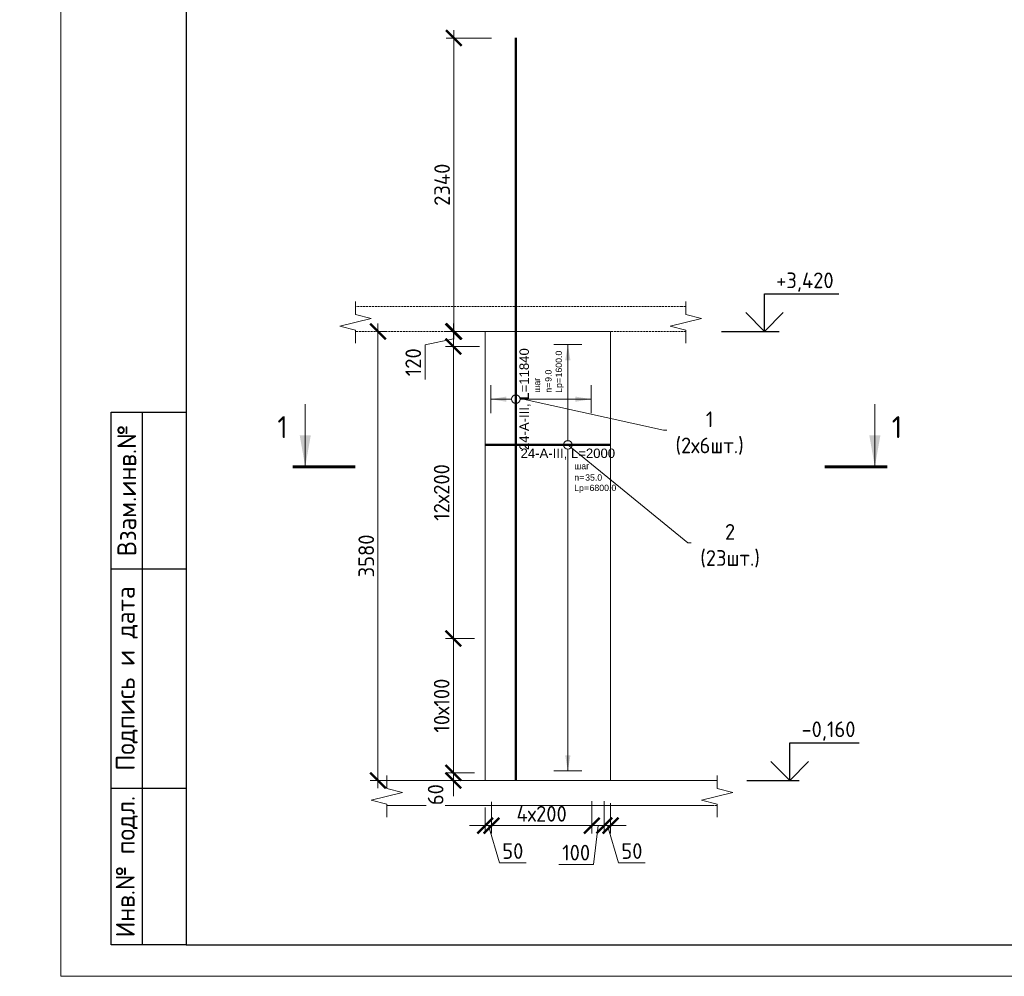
# Model space of a CAD drawing. Header units: millimetres. Extents: x 263826 to 1718326, y -423071 to 70137.
# Tile 408 of 486: x 814279 to 829986, y -140404 to -125147. Entities that reach past the tile are written whole.
import ezdxf
from ezdxf import colors
from ezdxf.entities.mleader import LeaderData, LeaderLine
from ezdxf.enums import TextEntityAlignment as Align
from ezdxf.math import Vec2, Vec3

# ---------------------------------------------------------------- set-up
doc = ezdxf.new("R2010")
doc.units = ezdxf.units.MM
doc.set_wipeout_variables(frame=1)
doc.linetypes.add('01 Штриховая _4 мм_', pattern=[6, 3.5, -2.5])
for name, color, linetype, lineweight in [('AF_Perekritie', 90, 'Continuous', 18), ('AF_Stena', 90, 'Continuous', 18), ('KR_Fundament', 253, 'Continuous', 18), ('АрмСтер', 2, 'Continuous', 50), ('Выноски', 20, 'Continuous', 20), ('подоснова', 151, 'Continuous', 5), ('размер', 1, 'Continuous', 25), ('РАЗМЕРЫ', 1, 'Continuous', 9), ('Текст', 7, 'Continuous', 25), ('ТОНКИЕ', 7, 'Continuous', 9)]:
    doc.layers.add(name, color=color, linetype=linetype, lineweight=lineweight)
doc.layers.add('PDF7_Text', color=7, linetype='Continuous')
doc.layers.add('ТОЛСТЫЕ_ОСНОВНЫЕ', color=6, linetype='Continuous')
doc.layers.add('АрмСтер_атрибуты', color=2, linetype='Continuous', lineweight=0, plot=False)
doc.styles.add('GOST-2.304_Type-B', font='GOST_Common.ttf')
doc.styles.add('PDF Times New Roman', font='times.ttf')
doc.styles.get("Standard").update_dxf_attribs({"font": 'arial.ttf'})
doc.styles.add('style1', font='GOST_Common.ttf', dxfattribs={"height": 500})
doc.styles.add('Аннотативный', font='arial.ttf')
doc.styles.add('ГОСТ', font='GOST_Common.ttf')
doc.dimstyles.new('мой 25', dxfattribs={"dimscale": 100, "dimtxt": 2.5, "dimasz": 2.5, "dimexe": 1.25, "dimexo": 0.625, "dimtad": 1, "dimdec": 0, "dimlfac": 0.5, "dimtxsty": 'GOST-2.304_Type-B', "dimblk": 'ARCHTICK', "dimcen": 2.5, "dimdle": 1.25, "dimaunit": 1, "dimadec": 1, "dimazin": 2, "dimtfac": 1, "dimtdec": 0, "dimtmove": 1, "dimatfit": 3, "dimfxl": 6, "dimfxlon": 1, "dimtfill": 1, "dimlwd": -1, "dimlwe": -1, "dimarcsym": 0})

# ---------------------------------------------------------------- blocks, each defined once
blk = doc.blocks.new('штамп кж1.1')
at = {"layer": 'PDF7_Text', "insert": (410912, -84467), "char_height": 180, "width": 6881.02, "attachment_point": 7, "style": 'PDF Times New Roman'}
blk.add_mtext('\\pi1015.18152;Жилой дом со встроенными помещениями \\P\\pi311.27381;общественно-делового и коммерческого назначения на \\P\\pi667.38051;первом этаже здания и встроенно-пристроенным \\P\\pi874.76335;поликлиническим учреждением (поз. 2.2-2.3)', dxfattribs=at)
at = {"layer": 'Текст', "color": 7, "insert": (411117, -81801), "char_height": 250, "attachment_point": 1, "style": 'ГОСТ'}
blk.add_mtext_dynamic_manual_height_columns('\\pi594.35517;{\\fTimes New Roman|b0|i0|c204|p18;\\C256;Строительство жилого комплекса со  встроенными помещениями \\P\\pi1441.86779;общественного-делового, коммерческого назначения и \\P\\pi41.3631;поликлиническим учреждением по адресу: г. Чита, ул. 1-я Коллективная}', width=11543.07, gutter_width=12.5, heights=[0], dxfattribs=at)
blk = doc.blocks.new('*U46')
at = {"layer": 'ТОЛСТЫЕ_ОСНОВНЫЕ'}
for p, q in [((8, 5), (8, 90)), ((8, 90), (20, 90)), ((13, 5), (13, 90)), ((8, 65), (20, 65)), ((8, 30), (20, 30)), ((20, 5), (8, 5))]:
    blk.add_line(p, q, dxfattribs=at)
at = {"layer": 'ТОЛСТЫЕ_ОСНОВНЫЕ', "color": 6}
blk.add_lwpolyline([(20, 5), (415, 5), (415, 292), (20, 292)], close=True, dxfattribs=at)
at = {"layer": 'ТОНКИЕ'}
blk.add_lwpolyline([(0, 0), (420, 0), (420, 297), (0, 297)], close=True, dxfattribs=at)
at = {"layer": 'Текст', "style": 'style1'}
for s, p in [('Взам.инв.№', (10.5, 77.5)), ('Подпись и дата', (10.5, 47.5)), ('Инв.№ подл.', (10.5, 17.5))]:
    blk.add_text(s, height=3, rotation=90, dxfattribs=at).set_placement(p, align=Align.MIDDLE)
blk = doc.blocks.new('_None')
blk = doc.blocks.new('*U2447')
at = {"layer": 'РАЗМЕРЫ'}
for p, q in [((112.5, 800), (-112.5, 800)), ((112.5, -2600), (-112.5, -2600))]:
    blk.add_line(p, q, dxfattribs=at)
at = {"layer": 'РАЗМЕРЫ', "ltscale": 15}
blk.add_line((0, -2600), (0, 800), dxfattribs=at)
at = {"layer": 'РАЗМЕРЫ'}
for points in [[(0, 800), (20.9, 674.8), (-20.9, 674.8)], [(0, -2600), (20.9, -2474.8), (-20.9, -2474.8)]]:
    blk.add_solid(points, dxfattribs=at)
at = {"layer": 'АрмСтер_атрибуты', "color": 215, "ltscale": 15, "style": 'Аннотативный'}
for s, p in [('шаг', (51.4, -194.2)), ('n=', (51.4, -285.1)), ('Lр=', (50.2, -367.8))]:
    blk.add_text(s, height=50, dxfattribs=at).set_placement(p)
at = {"layer": 'АрмСтер_атрибуты', "style": 'Аннотативный', "flags": 8}
blk.add_attdef('ПОЗ', (110, 29.6), '', height=75, dxfattribs=at)
at = {"layer": 'АрмСтер_атрибуты', "flags": 9}
for tag, p in [('МАССА', (-1033.5, -10.5)), ('ОБОЗНАЧЕНИЕ', (-1033.5, -124.4))]:
    blk.add_attdef(tag, p, '', height=75, dxfattribs=at)
at = {"layer": 'АрмСтер_атрибуты', "color": 215, "style": 'Аннотативный'}
for tag, p, flags in [('ШАГ', (190.9, -194.2), 10), ('КОЛ', (138, -285.1), 8), ('ШИРИНА', (172.9, -367.8), 8)]:
    blk.add_attdef(tag, p, '', height=50, dxfattribs=dict(at, flags=flags))
at = {"linetype": 'Continuous', "lineweight": 0}
blk.add_wipeout([(35, 0), (28.3, 20.6), (10.8, 33.3), (-10.8, 33.3), (-28.3, 20.6), (-35, 0), (-28.3, -20.6), (-10.8, -33.3), (10.8, -33.3), (28.3, -20.6)], dxfattribs=at)
at = {"color": 0, "linetype": 'ByBlock', "lineweight": -2, "ltscale": 100}
blk.add_line((-657.5, 0), (342.5, 0), dxfattribs=at)
at = {"layer": 'РАЗМЕРЫ'}
blk.add_circle((0, 0), 35, dxfattribs=at)
at = {"layer": 'АрмСтер_атрибуты', "style": 'Аннотативный', "flags": 8}
blk.add_attdef('НАИМЕНОВАНИЕ', text='', height=75, dxfattribs=at).set_placement((0, -29.3), align=Align.TOP_CENTER)
blk = doc.blocks.new('*U2448')
at = {"layer": 'РАЗМЕРЫ'}
for p, q in [((112.5, 200), (-112.5, 200)), ((112.5, -600), (-112.5, -600))]:
    blk.add_line(p, q, dxfattribs=at)
at = {"layer": 'РАЗМЕРЫ', "ltscale": 15}
blk.add_line((0, -600), (0, 200), dxfattribs=at)
at = {"layer": 'РАЗМЕРЫ'}
for points in [[(0, 200), (20.9, 74.8), (-20.9, 74.8)], [(0, -600), (20.9, -474.8), (-20.9, -474.8)]]:
    blk.add_solid(points, dxfattribs=at)
at = {"layer": 'АрмСтер_атрибуты', "color": 215, "ltscale": 15, "style": 'Аннотативный'}
for s, p in [('шаг', (51.4, -194.2)), ('n=', (51.4, -285.1)), ('Lр=', (50.2, -367.8))]:
    blk.add_text(s, height=50, dxfattribs=at).set_placement(p)
at = {"layer": 'АрмСтер_атрибуты', "style": 'Аннотативный', "flags": 8}
blk.add_attdef('ПОЗ', (110, 29.6), '', height=75, dxfattribs=at)
at = {"layer": 'АрмСтер_атрибуты', "flags": 9}
for tag, p in [('МАССА', (-2096, -10.5)), ('ОБОЗНАЧЕНИЕ', (-2096, -124.4))]:
    blk.add_attdef(tag, p, '', height=75, dxfattribs=at)
at = {"layer": 'АрмСтер_атрибуты', "color": 215, "style": 'Аннотативный'}
for tag, p, flags in [('ШАГ', (190.9, -194.2), 10), ('КОЛ', (138, -285.1), 8), ('ШИРИНА', (172.9, -367.8), 8)]:
    blk.add_attdef(tag, p, '', height=50, dxfattribs=dict(at, flags=flags))
at = {"linetype": 'Continuous', "lineweight": 0}
blk.add_wipeout([(35, 0), (28.3, 20.6), (10.8, 33.3), (-10.8, 33.3), (-28.3, 20.6), (-35, 0), (-28.3, -20.6), (-10.8, -33.3), (10.8, -33.3), (28.3, -20.6)], dxfattribs=at)
at = {"color": 0, "linetype": 'ByBlock', "lineweight": -2, "ltscale": 100}
blk.add_line((-3040, 0), (2880, 0), dxfattribs=at)
at = {"layer": 'РАЗМЕРЫ'}
blk.add_circle((0, 0), 35, dxfattribs=at)
at = {"layer": 'АрмСтер_атрибуты', "style": 'Аннотативный', "flags": 8}
blk.add_attdef('НАИМЕНОВАНИЕ', text='', height=75, dxfattribs=at).set_placement((0, -29.3), align=Align.TOP_CENTER)
blk = doc.blocks.new('_ArchTick')
at = {"color": 0, "linetype": 'ByBlock', "const_width": 0.15}
blk.add_lwpolyline([(-0.5, -0.5), (0.5, 0.5)], dxfattribs=at)
blk = doc.blocks.new('*D2425')
at = {"layer": 'DEFPOINTS', "color": 0, "transparency": 16777216}
for p in [(821805, -137557), (821705, -137647), (821705, -138000)]:
    blk.add_point(p, dxfattribs=at)
at = {"layer": 'РАЗМЕРЫ', "color": 0, "linetype": 'Continuous', "transparency": 16777216}
for p, q in [((821705, -137709), (821705, -138125)), ((821805, -137620), (821805, -138125)), ((821705, -138000), (821455, -138000)), ((821805, -138000), (821705, -138000)), ((821805, -138000), (821705, -138000)), ((821755, -138000), (821933, -138594)), ((821805, -138000), (822055, -138000)), ((821933, -138594), (822358, -138594))]:
    blk.add_line(p, q, dxfattribs=at)
at = {"layer": 'РАЗМЕРЫ', "color": 0, "transparency": 16777216, "xscale": 250, "yscale": 250, "zscale": 250}
blk.add_blockref('_ArchTick', (821705, -138000), dxfattribs=at)
at = {"layer": 'РАЗМЕРЫ', "color": 0, "transparency": 16777216, "xscale": 250, "yscale": 250, "zscale": 250, "rotation": 180}
blk.add_blockref('_ArchTick', (821805, -138000), dxfattribs=at)
at = {"layer": 'РАЗМЕРЫ', "color": 0, "lineweight": 0, "transparency": 16777216, "insert": (822145, -138406), "char_height": 250, "attachment_point": 5, "style": 'GOST-2.304_Type-B', "bg_fill": 3, "box_fill_scale": 1.1, "bg_fill_color": 256, "bg_fill_true_color": 13158600, "bg_fill_transparency": 0}
blk.add_mtext('50', dxfattribs=at)
blk = doc.blocks.new('*D2426')
at = {"layer": 'DEFPOINTS', "color": 0, "lineweight": 0, "transparency": 16777216}
for p in [(821805, -137557), (823405, -137547), (823405, -138000)]:
    blk.add_point(p, dxfattribs=at)
at = {"layer": 'РАЗМЕРЫ', "color": 0, "linetype": 'Continuous', "transparency": 16777216}
for p, q in [((821805, -137620), (821805, -138125)), ((823405, -137610), (823405, -138125)), ((821680, -138000), (823530, -138000))]:
    blk.add_line(p, q, dxfattribs=at)
at = {"layer": 'РАЗМЕРЫ', "color": 0, "transparency": 16777216, "xscale": 250, "yscale": 250, "zscale": 250, "rotation": 180}
blk.add_blockref('_ArchTick', (821805, -138000), dxfattribs=at)
at = {"layer": 'РАЗМЕРЫ', "color": 0, "transparency": 16777216, "xscale": 250, "yscale": 250, "zscale": 250}
blk.add_blockref('_ArchTick', (823405, -138000), dxfattribs=at)
at = {"layer": 'РАЗМЕРЫ', "color": 0, "lineweight": 0, "transparency": 16777216, "insert": (822605, -137812), "char_height": 250, "attachment_point": 5, "style": 'GOST-2.304_Type-B', "bg_fill": 3, "box_fill_scale": 1.1, "bg_fill_color": 256, "bg_fill_true_color": 13158600, "bg_fill_transparency": 0}
blk.add_mtext('4х200', dxfattribs=at)
blk = doc.blocks.new('*D2427')
at = {"layer": 'DEFPOINTS', "color": 0, "transparency": 16777216}
for p in [(823405, -137547), (823605, -137547), (823605, -138000)]:
    blk.add_point(p, dxfattribs=at)
at = {"layer": 'РАЗМЕРЫ', "color": 0, "linetype": 'Continuous', "transparency": 16777216}
for p, q in [((823405, -137610), (823405, -138125)), ((823605, -137610), (823605, -138125)), ((823280, -138000), (823730, -138000)), ((823505, -138000), (823431, -138619)), ((823431, -138619), (822881, -138619))]:
    blk.add_line(p, q, dxfattribs=at)
at = {"layer": 'РАЗМЕРЫ', "color": 0, "transparency": 16777216, "xscale": 250, "yscale": 250, "zscale": 250, "rotation": 180}
blk.add_blockref('_ArchTick', (823405, -138000), dxfattribs=at)
at = {"layer": 'РАЗМЕРЫ', "color": 0, "transparency": 16777216, "xscale": 250, "yscale": 250, "zscale": 250}
blk.add_blockref('_ArchTick', (823605, -138000), dxfattribs=at)
at = {"layer": 'РАЗМЕРЫ', "color": 0, "lineweight": 0, "transparency": 16777216, "insert": (823156, -138431), "char_height": 250, "attachment_point": 5, "style": 'GOST-2.304_Type-B', "bg_fill": 3, "box_fill_scale": 1.1, "bg_fill_color": 256, "bg_fill_true_color": 13158600, "bg_fill_transparency": 0}
blk.add_mtext('100', dxfattribs=at)
blk = doc.blocks.new('*D2428')
at = {"layer": 'DEFPOINTS', "color": 0, "transparency": 16777216}
for p in [(823605, -137547), (823705, -137582), (823705, -138000)]:
    blk.add_point(p, dxfattribs=at)
at = {"layer": 'РАЗМЕРЫ', "color": 0, "linetype": 'Continuous', "transparency": 16777216}
for p, q in [((823605, -137610), (823605, -138125)), ((823705, -137644), (823705, -138125)), ((823605, -138000), (823355, -138000)), ((823605, -138000), (823705, -138000)), ((823605, -138000), (823705, -138000)), ((823655, -138000), (823833, -138594)), ((823705, -138000), (823955, -138000)), ((823833, -138594), (824258, -138594))]:
    blk.add_line(p, q, dxfattribs=at)
at = {"layer": 'РАЗМЕРЫ', "color": 0, "transparency": 16777216, "xscale": 250, "yscale": 250, "zscale": 250}
blk.add_blockref('_ArchTick', (823605, -138000), dxfattribs=at)
at = {"layer": 'РАЗМЕРЫ', "color": 0, "transparency": 16777216, "xscale": 250, "yscale": 250, "zscale": 250, "rotation": 180}
blk.add_blockref('_ArchTick', (823705, -138000), dxfattribs=at)
at = {"layer": 'РАЗМЕРЫ', "color": 0, "lineweight": 0, "transparency": 16777216, "insert": (824045, -138406), "char_height": 250, "attachment_point": 5, "style": 'GOST-2.304_Type-B', "bg_fill": 3, "box_fill_scale": 1.1, "bg_fill_color": 256, "bg_fill_true_color": 13158600, "bg_fill_transparency": 0}
blk.add_mtext('50', dxfattribs=at)
blk = doc.blocks.new('*D2446')
at = {"layer": 'DEFPOINTS', "color": 0, "transparency": 16777216}
for p in [(819994, -130119), (819994, -137279), (820553, -137279)]:
    blk.add_point(p, dxfattribs=at)
at = {"layer": 'РАЗМЕРЫ', "color": 0, "linetype": 'Continuous', "transparency": 16777216}
for p, q in [((819994, -129994), (819994, -137404)), ((819994, -130119), (820119, -130119)), ((820491, -137279), (819869, -137279))]:
    blk.add_line(p, q, dxfattribs=at)
at = {"layer": 'РАЗМЕРЫ', "color": 0, "transparency": 16777216, "xscale": 250, "yscale": 250, "zscale": 250}
for p, rotation in [((819994, -130119), 90), ((819994, -137279), 270)]:
    blk.add_blockref('_ArchTick', p, dxfattribs=dict(at, rotation=rotation))
at = {"layer": 'РАЗМЕРЫ', "color": 0, "lineweight": 0, "transparency": 16777216, "insert": (819807, -133699), "char_height": 250, "attachment_point": 5, "rotation": 90, "style": 'GOST-2.304_Type-B', "bg_fill": 3, "box_fill_scale": 1.1, "bg_fill_color": 256, "bg_fill_true_color": 13158600, "bg_fill_transparency": 0}
blk.add_mtext('3580', dxfattribs=at)
blk = doc.blocks.new('*D2473')
at = {"layer": 'DEFPOINTS', "color": 0, "transparency": 16777216}
for p in [(821205, -125439), (822320, -125439), (821673, -130119)]:
    blk.add_point(p, dxfattribs=at)
at = {"layer": 'РАЗМЕРЫ', "color": 0, "linetype": 'Continuous', "transparency": 16777216}
for p, q in [((821205, -130244), (821205, -125314)), ((821805, -125439), (821080, -125439)), ((821611, -130119), (821080, -130119))]:
    blk.add_line(p, q, dxfattribs=at)
at = {"layer": 'РАЗМЕРЫ', "color": 0, "transparency": 16777216, "xscale": 250, "yscale": 250, "zscale": 250}
for p, rotation in [((821205, -125439), 90), ((821205, -130119), 270)]:
    blk.add_blockref('_ArchTick', p, dxfattribs=dict(at, rotation=rotation))
at = {"layer": 'РАЗМЕРЫ', "color": 0, "lineweight": 0, "transparency": 16777216, "insert": (821017, -127779), "char_height": 250, "attachment_point": 5, "rotation": 90, "style": 'GOST-2.304_Type-B', "bg_fill": 3, "box_fill_scale": 1.1, "bg_fill_color": 256, "bg_fill_true_color": 13158600, "bg_fill_transparency": 0}
blk.add_mtext('2340', dxfattribs=at)
blk = doc.blocks.new('*D2980')
at = {"layer": 'DEFPOINTS', "color": 0, "transparency": 16777216}
for p in [(821477, -135015), (821197, -137159), (821596, -137159)]:
    blk.add_point(p, dxfattribs=at)
at = {"layer": 'РАЗМЕРЫ', "color": 0, "linetype": 'Continuous', "transparency": 16777216}
for p, q in [((821197, -134890), (821197, -137284)), ((821415, -135015), (821072, -135015)), ((821534, -137159), (821072, -137159))]:
    blk.add_line(p, q, dxfattribs=at)
at = {"layer": 'РАЗМЕРЫ', "color": 0, "transparency": 16777216, "xscale": 250, "yscale": 250, "zscale": 250}
for p, rotation in [((821197, -135015), 90), ((821197, -137159), 270)]:
    blk.add_blockref('_ArchTick', p, dxfattribs=dict(at, rotation=rotation))
at = {"layer": 'РАЗМЕРЫ', "color": 0, "lineweight": 0, "transparency": 16777216, "insert": (821010, -136087), "char_height": 250, "attachment_point": 5, "rotation": 90, "style": 'GOST-2.304_Type-B', "bg_fill": 3, "box_fill_scale": 1.1, "bg_fill_color": 256, "bg_fill_true_color": 13158600, "bg_fill_transparency": 0}
blk.add_mtext('10х100', dxfattribs=at)
blk = doc.blocks.new('*D2981')
at = {"layer": 'DEFPOINTS', "color": 0, "transparency": 16777216}
for p in [(821197, -130359), (821678, -130359), (821596, -135015)]:
    blk.add_point(p, dxfattribs=at)
at = {"layer": 'РАЗМЕРЫ', "color": 0, "linetype": 'Continuous', "transparency": 16777216}
for p, q in [((821615, -130359), (821072, -130359)), ((821197, -135140), (821197, -130234)), ((821534, -135015), (821072, -135015))]:
    blk.add_line(p, q, dxfattribs=at)
at = {"layer": 'РАЗМЕРЫ', "color": 0, "transparency": 16777216, "xscale": 250, "yscale": 250, "zscale": 250}
for p, rotation in [((821197, -130359), 90), ((821197, -135015), 270)]:
    blk.add_blockref('_ArchTick', p, dxfattribs=dict(at, rotation=rotation))
at = {"layer": 'РАЗМЕРЫ', "color": 0, "lineweight": 0, "transparency": 16777216, "insert": (821010, -132687), "char_height": 250, "attachment_point": 5, "rotation": 90, "style": 'GOST-2.304_Type-B', "bg_fill": 3, "box_fill_scale": 1.1, "bg_fill_color": 256, "bg_fill_true_color": 13158600, "bg_fill_transparency": 0}
blk.add_mtext('12х200', dxfattribs=at)
blk = doc.blocks.new('*D2982')
at = {"layer": 'DEFPOINTS', "color": 0, "transparency": 16777216}
for p in [(821197, -137279), (821351, -137279), (821596, -137159)]:
    blk.add_point(p, dxfattribs=at)
at = {"layer": 'РАЗМЕРЫ', "color": 0, "linetype": 'Continuous', "transparency": 16777216}
for p, q in [((821197, -137159), (821197, -136909)), ((821534, -137159), (821072, -137159)), ((821288, -137279), (821072, -137279)), ((821197, -137159), (821197, -137279)), ((821197, -137279), (821197, -137529))]:
    blk.add_line(p, q, dxfattribs=at)
at = {"layer": 'РАЗМЕРЫ', "color": 0, "lineweight": 0, "transparency": 16777216, "insert": (820914, -137507), "char_height": 250, "attachment_point": 5, "rotation": 90, "style": 'GOST-2.304_Type-B', "bg_fill": 3, "box_fill_scale": 1.1, "bg_fill_color": 256, "bg_fill_true_color": 13158600, "bg_fill_transparency": 0}
blk.add_mtext('60', dxfattribs=at)
at = {"layer": 'РАЗМЕРЫ', "color": 0, "transparency": 16777216, "xscale": 250, "yscale": 250, "zscale": 250}
for p, rotation in [((821197, -137159), 270), ((821197, -137279), 90)]:
    blk.add_blockref('_ArchTick', p, dxfattribs=dict(at, rotation=rotation))
blk = doc.blocks.new('*D2983')
at = {"layer": 'DEFPOINTS', "color": 0, "transparency": 16777216}
for p in [(821460, -130119), (821197, -130359), (821387, -130359)]:
    blk.add_point(p, dxfattribs=at)
at = {"layer": 'РАЗМЕРЫ', "color": 0, "linetype": 'Continuous', "transparency": 16777216}
for p, q in [((821197, -129994), (821197, -130484)), ((821398, -130119), (821072, -130119)), ((821197, -130239), (820745, -130335)), ((820745, -130335), (820745, -130885)), ((821325, -130359), (821072, -130359))]:
    blk.add_line(p, q, dxfattribs=at)
at = {"layer": 'РАЗМЕРЫ', "color": 0, "transparency": 16777216, "xscale": 250, "yscale": 250, "zscale": 250}
for p, rotation in [((821197, -130119), 90), ((821197, -130359), 270)]:
    blk.add_blockref('_ArchTick', p, dxfattribs=dict(at, rotation=rotation))
at = {"layer": 'РАЗМЕРЫ', "color": 0, "lineweight": 0, "transparency": 16777216, "insert": (820557, -130610), "char_height": 250, "attachment_point": 5, "rotation": 90, "style": 'GOST-2.304_Type-B', "bg_fill": 3, "box_fill_scale": 1.1, "bg_fill_color": 256, "bg_fill_true_color": 13158600, "bg_fill_transparency": 0}
blk.add_mtext('120', dxfattribs=at)

msp = doc.modelspace()

# ---------------------------------------------------------------- hatches: boundary and pattern name
at = {"layer": 'Выноски'}
for points in [[(818833.8576, -132276.60604), (818922.02109, -131776.60601), (818745.6941, -131776.60601)], [(827920.56788, -132276.60604), (828008.73138, -131776.60601), (827832.40439, -131776.60601)]]:
    msp.add_hatch(color=256, dxfattribs=at).paths.add_polyline_path(points, flags=0)

# ---------------------------------------------------------------- linework, layer by layer
at = {"elevation": 3100}
for points in [[(826160.45361, -129518.62095), (827265.72835, -129518.62095)], [(826160.45361, -130118.62095), (826160.45361, -129518.62095)], [(826241.9092, -129518.62095), (827347.18394, -129518.62095)], [(826460.45361, -129818.62095), (826160.45361, -130118.62095), (825860.45361, -129818.62095)], [(825475.88685, -130118.62095), (826310.45361, -130118.62095)], [(825557.34244, -130118.62095), (826391.9092, -130118.62095)], [(826563.70435, -136678.62095), (827668.9791, -136678.62095)], [(826563.70435, -137278.62095), (826563.70435, -136678.62095)], [(826863.70435, -136978.62095), (826563.70435, -137278.62095), (826263.70435, -136978.62095)], [(825879.13759, -137278.62095), (826713.70435, -137278.62095)]]:
    msp.add_lwpolyline(points, dxfattribs=at)
at = {"layer": 'AF_Perekritie', "linetype": '01 Штриховая _4 мм_', "lineweight": 9}
for p, q in [((824824.78536, -129718.62095, 3100), (824906.14173, -129718.62095, 3100)), ((824824.78536, -129718.62095, 3100), (824906.14173, -129718.62095, 3100)), ((824906.14173, -130118.62095, 3100), (824824.78536, -130118.62095, 3100)), ((824906.14173, -130118.62095, 3100), (824824.78536, -130118.62095, 3100)), ((825324.78536, -137278.62095, 3100), (825406.14173, -137278.62095, 3100)), ((825406.14173, -137678.62095, 3100), (825324.78536, -137678.62095, 3100))]:
    msp.add_line(p, q, dxfattribs=at)
at = {"layer": 'AF_Stena', "lineweight": 0}
for p, q in [((821704.63625, -130118.62095, 3100), (821704.63625, -134638.62095, 3100)), ((823704.63479, -134638.62095, 3100), (823704.63479, -130118.62095, 3100))]:
    msp.add_line(p, q, dxfattribs=at)
at = {"layer": 'AF_Stena', "lineweight": 20, "elevation": 3100}
for points in [[(819633.85717, -129793.62095), (819633.85717, -129643.62095)], [(819633.85717, -129793.62095), (819633.85717, -129643.62095)], [(824906.14173, -129793.62095), (824906.14173, -129643.62095)], [(824906.14173, -129793.62095), (824906.14173, -129643.62095)], [(819633.85717, -129793.62095), (819633.85717, -129848.62115)], [(819633.85717, -129793.62095), (819633.85717, -129848.62115)], [(819633.85717, -129848.62115), (819883.85717, -129911.12115)], [(819633.85717, -129848.62115), (819883.85717, -129911.12115)], [(824906.14173, -129793.62095), (824906.14173, -129848.62115)], [(824906.14173, -129793.62095), (824906.14173, -129848.62115)], [(824906.14173, -129848.62115), (825156.14173, -129911.12115)], [(824906.14173, -129848.62115), (825156.14173, -129911.12115)], [(819883.85717, -129911.12115), (819383.85717, -130036.12115)], [(819883.85717, -129911.12115), (819383.85717, -130036.12115)], [(819383.85717, -130036.12115), (819633.85717, -130098.62115)], [(819383.85717, -130036.12115), (819633.85717, -130098.62115)], [(825156.14173, -129911.12115), (824656.14173, -130036.12115)], [(825156.14173, -129911.12115), (824656.14173, -130036.12115)], [(824656.14173, -130036.12115), (824906.14173, -130098.62115)], [(824656.14173, -130036.12115), (824906.14173, -130098.62115)], [(819633.85717, -130098.62115), (819633.85717, -130153.62135)], [(819633.85717, -130098.62115), (819633.85717, -130153.62135)], [(819633.85717, -130153.62135), (819633.85717, -130303.62135)], [(819633.85717, -130153.62135), (819633.85717, -130303.62135)], [(824906.14173, -130098.62115), (824906.14173, -130153.62135)], [(824906.14173, -130098.62115), (824906.14173, -130153.62135)], [(824906.14173, -130153.62135), (824906.14173, -130303.62135)], [(824906.14173, -130153.62135), (824906.14173, -130303.62135)], [(820133.85717, -137353.62095), (820133.85717, -137203.62095)], [(825406.14173, -137353.62095), (825406.14173, -137203.62095)], [(820133.85717, -137353.62095), (820133.85717, -137408.62115)], [(820133.85717, -137408.62115), (820383.85717, -137471.12115)], [(825406.14173, -137353.62095), (825406.14173, -137408.62115)], [(825406.14173, -137408.62115), (825656.14173, -137471.12115)], [(820383.85717, -137471.12115), (819883.85717, -137596.12115)], [(825656.14173, -137471.12115), (825156.14173, -137596.12115)], [(819883.85717, -137596.12115), (820133.85717, -137658.62115)], [(820133.85717, -137658.62115), (820133.85717, -137713.62135)], [(820133.85717, -137713.62135), (820133.85717, -137863.62135)], [(825156.14173, -137596.12115), (825406.14173, -137658.62115)], [(825406.14173, -137658.62115), (825406.14173, -137713.62135)], [(825406.14173, -137713.62135), (825406.14173, -137863.62135)]]:
    msp.add_lwpolyline(points, dxfattribs=at)
at = {"layer": 'Выноски'}
for p, q in [((818830.71974, -132276.60604, 3100), (818830.71974, -131276.60602, 3100)), ((827920.56788, -132276.60604, 3100), (827920.56788, -131276.60598, 3100))]:
    msp.add_line(p, q, dxfattribs=at)
at = {"layer": 'Выноски', "elevation": 3100}
for points in [[(819633.85764, -132276.60604, 50, 50, 0), (818633.85759, -132276.60604, 50, 50, 0)], [(827120.56784, -132276.60604, 50, 50, 0), (828120.56789, -132276.60604, 50, 50, 0)]]:
    msp.add_lwpolyline(points, format="xyseb", dxfattribs=at)

# ---------------------------------------------------------------- block references
at = {"xscale": 100, "yscale": 100, "zscale": 100}
msp.add_blockref('*U46', (814936.40447, -140403.68415, 3100), dxfattribs=at)
at = {"layer": 'размер'}
for p in [(116689.61381, -53568.49652, 3100), (161796.45868, -53568.49652, 3100), (206903.30356, -53568.49652, 3100), (251949.41622, -53568.49652, 3100), (386772.76955, -53568.49652, 3100), (296861.80983, -53769.4628, 3100), (341774.20345, -53769.4628, 3100)]:
    msp.add_blockref('штамп кж1.1', p, dxfattribs=at)

# ---------------------------------------------------------------- texts
at = {"style": 'GOST-2.304_Type-B'}
for s, p in [('+3,420', (826346.37208, -129428.62095, 3100)), ('-0,160', (826749.62282, -136588.62095, 3100))]:
    msp.add_text(s, height=249.999994, dxfattribs=at).set_placement(p)
at = {"ltscale": 100, "char_height": 250, "width": 17398.1240905, "attachment_point": 1, "style": 'GOST-2.304_Type-B'}
for insert in [(656805.33141, -130547.39802, 3100), (791628.68474, -130547.39802, 3100), (701717.72503, -130748.36431, 3100), (746784.06694, -130748.36431, 3100)]:
    msp.add_mtext('\\pi-750,l750,t750,5000;1.^IОбщие примечания см. лист 1\\P2.^IШпильки поз.3 устанавливать с шагом 400 по вертикали и с шагом  400 по горизонтали .\\P3.^IАрмирование пилонов  выполнять отдельными стержнями. Арматуру вязать вязальной проволокой в каждом пересечении.\\P{\\C7;4.^IДиаметр оправки стержня при d<20мм - 5d, при d≥20мм - 8d}', dxfattribs=dict(at, insert=insert))
at = {"layer": 'Выноски', "style": 'GOST-2.304_Type-B'}
for p in [(818388.61421, -131819.55476, 3100), (828190.12261, -131819.55476, 3100)]:
    msp.add_text('1', height=350.00001, dxfattribs=at).set_placement(p)
at = {"layer": 'Текст', "color": 7, "char_height": 250, "attachment_point": 1, "style": 'ГОСТ'}
for s, insert in [('\\pi3500;\\P\\pi2444.69697;Общие данные{\\H1.83333x; }', (448515.39525, -137998.86693)), ('\\pi3500;{\\C256;\\P\\pi2464.39394;Пилон П1 (1ЭТ)}', (527547.93827, -138202.71786, 3100)), ('\\pi3500;{\\C256;\\P\\pi2439.39394;Пилон П2 (1ЭТ)}', (572654.78314, -138202.71786, 3100)), ('\\pi3500;{\\C256;\\P\\pi2482.19697;Пилон П3(1ЭТ)}', (617761.62801, -138202.71786, 3100)), ('\\pi3500;{\\C256;\\P\\pi2469.69697;Пилон П4(1ЭТ)}', (662807.74067, -138202.71786, 3100)), ('\\pi3500;{\\C256;\\P\\pi2439.39394;Пилон П7 (1ЭТ)}', (797631.09401, -138202.71786, 3100)), ('\\pi3500;{\\C256;\\P\\pi2439.39394;Пилон П5 (1ЭТ) }', (707720.13429, -138549.9473, 3100)), ('\\pi3500;{\\C256;\\P\\pi2439.39394;Пилон П6 (1ЭТ) }', (752632.5279, -138549.9473, 3100))]:
    msp.add_mtext_dynamic_manual_height_columns(s, width=7000, gutter_width=12.5, heights=[1500], dxfattribs=dict(at, insert=insert))

# ---------------------------------------------------------------- leaders
at = {"layer": 'подоснова'}
ml = msp.add_multileader_mtext('Standard', dxfattribs=at)
ml.set_content('1 (2х6шт.)', color=256, style='GOST-2.304_Type-B')
ml.set_leader_properties(color=256, linetype='ByLayer', lineweight=15)
ml.set_arrow_properties(name='NONE')
ml.build(insert=Vec2(0, 0))
ml.multileader.update_dxf_attribs({"text_left_attachment_type": 6, "text_right_attachment_type": 6, "dogleg_length": 10, "arrow_head_size": 18})
ctx = ml.context
ctx.base_point, ctx.char_height, ctx.arrow_head_size, ctx.landing_gap_size, ctx.plane_origin = Vec3(824558.98987, -131694.72846, 3100), 250, 18, 20, Vec3(821908.58187, -128882.94636, 3100)
ctx.left_attachment, ctx.right_attachment, ctx.text_align_type = 6, 6, 1
notes = []
notes.append((ctx, [(0, (1, 1, 0), (824548.98987, -131694.72846, 3100), (1, 0), 10, [(0, [(822312.47506, -131198.62095, 3100)], 0, [])])]))
ctx.mtext.insert, ctx.mtext.width, ctx.mtext.alignment, ctx.mtext.flow_direction = Vec3(825284.2929, -131394.72846, 3100), 22.8977991, 2, 5
for ctx, leaders in notes:
    for number, flags, end, landing, length, lines in leaders:
        leader = LeaderData()
        leader.index, (leader.has_last_leader_line, leader.has_dogleg_vector, leader.attachment_direction) = number, flags
        leader.last_leader_point, leader.dogleg_vector, leader.dogleg_length = Vec3(end), Vec3(landing), length
        for number, points, colour, breaks in lines:
            line = LeaderLine()
            line.index, line.vertices, line.color, line.breaks = number, Vec3.list(points), colors.encode_raw_color(colour), breaks
            leader.lines.append(line)
        ctx.leaders.append(leader)

# ---------------------------------------------------------------- next in the draw order: block references
at = {"layer": 'АрмСтер', "ltscale": 15}
ref = msp.add_blockref('*U2447', (823023.05362, -131928.25771, 3100), dxfattribs=dict(at, xscale=2, yscale=2, zscale=2))
ref.add_attrib('НАИМЕНОВАНИЕ', '24-A-III, L=2000', dxfattribs={"layer": 'АрмСтер_атрибуты', "height": 150, "style": 'Аннотативный', "flags": 8}).set_placement((823023.05362, -131986.9354, 3100), align=Align.TOP_CENTER)
ref.add_attrib('КОЛ', '35.0', (823299.15123, -132498.50812, 3100), dxfattribs={"layer": 'АрмСтер_атрибуты', "color": 215, "height": 100, "style": 'Аннотативный', "flags": 8})
ref.add_attrib('ШИРИНА', '6800.0', (823368.82339, -132663.85648, 3100), dxfattribs={"layer": 'АрмСтер_атрибуты', "color": 215, "height": 100, "style": 'Аннотативный', "flags": 8})

# ---------------------------------------------------------------- next in the draw order: dimensions: what is measured, and where the dimension line sits
at = {"layer": 'РАЗМЕРЫ', "color": 146, "lineweight": 0, "true_color": 0x006272}
dim = msp.add_linear_dim(base=(821704.63625, -137999.85816, 3100), p1=(821804.63625, -137557.38163, 3100), p2=(821704.63625, -137646.92074, 3100), dimstyle='мой 25', dxfattribs=at)
dim.commit()
dim.dimension.update_dxf_attribs({"geometry": '*D2425', "text_midpoint": (821995.26125, -138406.10816, 3100)})

# ---------------------------------------------------------------- next in the draw order: linework, layer by layer
at = {"layer": 'AF_Stena', "lineweight": 0}
for p, q in [((821704.63625, -130118.62095, 3100), (821704.63625, -137278.62095, 3100)), ((823704.63625, -137278.62095, 3100), (823704.63625, -130118.62095, 3100))]:
    msp.add_line(p, q, dxfattribs=at)

# ---------------------------------------------------------------- next in the draw order: block references
at = {"layer": 'АрмСтер', "ltscale": 15}
ref = msp.add_blockref('*U2448', (822192.74464, -131198.62095, 3100), dxfattribs=dict(at, xscale=2, yscale=2, zscale=2, rotation=90))
ref.add_attrib('НАИМЕНОВАНИЕ', '24-A-III, L=11840', dxfattribs={"layer": 'АрмСтер_атрибуты', "height": 150, "rotation": 90, "style": 'Аннотативный', "flags": 8}).set_placement((822251.42232, -131198.62095, 3100), align=Align.TOP_CENTER)
ref.add_attrib('КОЛ', '9.0', (822762.99505, -130922.52334, 3100), dxfattribs={"layer": 'АрмСтер_атрибуты', "color": 215, "height": 100, "rotation": 90, "style": 'Аннотативный', "flags": 8})
ref.add_attrib('ШИРИНА', '1600.0', (822928.3434, -130852.85118, 3100), dxfattribs={"layer": 'АрмСтер_атрибуты', "color": 215, "height": 100, "rotation": 90, "style": 'Аннотативный', "flags": 8})

# ---------------------------------------------------------------- next in the draw order: dimensions: what is measured, and where the dimension line sits
at = {"layer": 'РАЗМЕРЫ', "color": 146, "lineweight": 0, "true_color": 0x006272}
dim = msp.add_linear_dim(base=(823404.63625, -137999.85816, 3100), p1=(821804.63625, -137557.38163, 3100), p2=(823404.63625, -137547.38163, 3100), text='4х200', dimstyle='мой 25', override={"dimlfac": 0.25}, dxfattribs=at)
dim.commit()
dim.dimension.update_dxf_attribs({"geometry": '*D2426', "text_midpoint": (822604.63625, -137812.35816, 3100)})

# ---------------------------------------------------------------- next in the draw order: linework, layer by layer
at = {"layer": 'AF_Perekritie', "linetype": '01 Штриховая _4 мм_', "lineweight": 9}
for p, q in [((824824.68614, -129718.62095, 3100), (819633.85717, -129718.62095, 3100)), ((824824.68614, -129718.62095, 3100), (819633.85717, -129718.62095, 3100)), ((819633.85717, -130118.62095, 3100), (824824.68614, -130118.62095, 3100)), ((819633.85717, -130118.62095, 3100), (824824.68614, -130118.62095, 3100))]:
    msp.add_line(p, q, dxfattribs=at)
at = {"layer": 'AF_Stena', "lineweight": 20}
msp.add_line((823704.63625, -130118.62095, 3100), (821204.63625, -130118.62095, 3100), dxfattribs=at)
at = {"layer": 'AF_Stena', "lineweight": 0}
for p, q in [((823704.63625, -130118.62095, 3100), (821204.63625, -130118.62095, 3100)), ((821704.63625, -137278.62095, 3100), (823704.63625, -137278.62095, 3100))]:
    msp.add_line(p, q, dxfattribs=at)
at = {"layer": 'KR_Fundament', "lineweight": 9}
for p in [(825406.14173, -137278.62095, 3100), (825324.68614, -137278.62095, 3100)]:
    msp.add_line(p, (820133.85717, -137278.62095, 3100), dxfattribs=at)

# ---------------------------------------------------------------- next in the draw order: dimensions: what is measured, and where the dimension line sits
at = {"layer": 'РАЗМЕРЫ', "color": 146, "lineweight": 0, "true_color": 0x006272}
dim = msp.add_linear_dim(base=(823604.63625, -137999.85816, 3100), p1=(823404.63625, -137547.38163, 3100), p2=(823604.63625, -137547.38163, 3100), dimstyle='мой 25', dxfattribs=at)
dim.commit()
dim.dimension.update_dxf_attribs({"geometry": '*D2427', "text_midpoint": (823368.65868, -138618.66717, 3100), "dimtype": 160})

# ---------------------------------------------------------------- next in the draw order: leaders
at = {"layer": 'подоснова'}
ml = msp.add_multileader_mtext('Standard', dxfattribs=at)
ml.set_content('2 (23шт.)', color=256, style='GOST-2.304_Type-B')
ml.set_leader_properties(color=256, linetype='ByLayer', lineweight=15)
ml.set_arrow_properties(name='NONE')
ml.build(insert=Vec2(0, 0))
ml.multileader.update_dxf_attribs({"text_left_attachment_type": 6, "text_right_attachment_type": 6, "dogleg_length": 10, "arrow_head_size": 18})
ctx = ml.context
ctx.base_point, ctx.char_height, ctx.arrow_head_size, ctx.landing_gap_size, ctx.plane_origin = Vec3(824948.32126, -133490.39031, 3100), 250, 18, 20, Vec3(822182.46866, -132119.2202, 3100)
ctx.left_attachment, ctx.right_attachment, ctx.text_align_type = 6, 6, 1
notes = []
notes.append((ctx, [(0, (1, 1, 0), (824938.32126, -133490.39031, 3100), (1, 0), 10, [(0, [(823023.05362, -131928.25771, 3100)], 0, [])])]))
ctx.mtext.insert, ctx.mtext.width, ctx.mtext.alignment, ctx.mtext.flow_direction = Vec3(825611.12429, -133190.39031, 3100), 22.8977991, 2, 5
for ctx, leaders in notes:
    for number, flags, end, landing, length, lines in leaders:
        leader = LeaderData()
        leader.index, (leader.has_last_leader_line, leader.has_dogleg_vector, leader.attachment_direction) = number, flags
        leader.last_leader_point, leader.dogleg_vector, leader.dogleg_length = Vec3(end), Vec3(landing), length
        for number, points, colour, breaks in lines:
            line = LeaderLine()
            line.index, line.vertices, line.color, line.breaks = number, Vec3.list(points), colors.encode_raw_color(colour), breaks
            leader.lines.append(line)
        ctx.leaders.append(leader)

# ---------------------------------------------------------------- next in the draw order: dimensions: what is measured, and where the dimension line sits
at = {"layer": 'РАЗМЕРЫ', "color": 146, "lineweight": 0, "true_color": 0x006272}
dim = msp.add_linear_dim(base=(821204.63625, -125438.62095, 3100), p1=(821673.31046, -130118.62095, 3100), p2=(822319.91883, -125438.62095, 3100), angle=90, dimstyle='мой 25', dxfattribs=at)
dim.commit()
dim.dimension.update_dxf_attribs({"geometry": '*D2473', "text_midpoint": (821017.13625, -127778.62095, 3100)})
at = {"layer": 'РАЗМЕРЫ', "color": 146, "lineweight": 0}
dim = msp.add_linear_dim(base=(819994.32712, -137278.62095, 3100), p1=(819994.32712, -130118.62095, 3100), p2=(820553.00031, -137278.62095, 3100), angle=90, dimstyle='мой 25', dxfattribs=at)
dim.commit()
dim.dimension.update_dxf_attribs({"geometry": '*D2446', "text_midpoint": (819806.82712, -133698.62095, 3100)})
at = {"layer": 'РАЗМЕРЫ', "color": 146, "lineweight": 0, "true_color": 0x006272}
dim = msp.add_linear_dim(base=(821197.19248, -137158.62095, 3100), p1=(821477.20923, -135015.18367, 3100), p2=(821596.22782, -137158.62095, 3100), angle=90, text='10х100', dimstyle='мой 25', dxfattribs=at)
dim.commit()
dim.dimension.update_dxf_attribs({"geometry": '*D2980', "text_midpoint": (821009.69248, -136086.90231, 3100)})
dim = msp.add_linear_dim(base=(823704.63625, -137999.85816, 3100), p1=(823604.63625, -137547.38163, 3100), p2=(823704.63625, -137581.93853, 3100), dimstyle='мой 25', dxfattribs=at)
dim.commit()
dim.dimension.update_dxf_attribs({"geometry": '*D2428', "text_midpoint": (823895.26125, -138406.10816, 3100)})

# ---------------------------------------------------------------- next in the draw order: linework, layer by layer
at = {"layer": 'KR_Fundament', "lineweight": 9}
msp.add_line((820133.85717, -137678.62095, 3100), (825324.68614, -137678.62095, 3100), dxfattribs=at)

# ---------------------------------------------------------------- next in the draw order: dimensions: what is measured, and where the dimension line sits
at = {"layer": 'РАЗМЕРЫ', "color": 146, "lineweight": 0, "true_color": 0x006272}
dim = msp.add_linear_dim(base=(821197.19248, -130358.62095, 3100), p1=(821596.22782, -135015.18367, 3100), p2=(821677.51687, -130358.62095, 3100), angle=90, text='12х200', dimstyle='мой 25', dxfattribs=at)
dim.commit()
dim.dimension.update_dxf_attribs({"geometry": '*D2981', "text_midpoint": (821009.69248, -132686.90231, 3100)})

# ---------------------------------------------------------------- next in the draw order: dimensions: what is measured, and where the dimension line sits
for base, p1, p2, picture, middle in [((821197.19248, -130358.62095, 3100), (821460.40935, -130118.62095, 3100), (821387.19434, -130358.62095, 3100), '*D2983', (820744.56548, -130397.18521, 3100)), ((821197.19248, -137278.62095, 3100), (821596.22782, -137158.62095, 3100), (821350.94248, -137278.62095, 3100), '*D2982', (821101.6889, -137507.47372, 3100))]:
    dim = msp.add_linear_dim(base=base, p1=p1, p2=p2, angle=90, dimstyle='мой 25', dxfattribs=at)
    dim.commit()
    dim.dimension.update_dxf_attribs({"geometry": picture, "text_midpoint": middle, "dimtype": 160})

doc.saveas('drawing.dxf')
